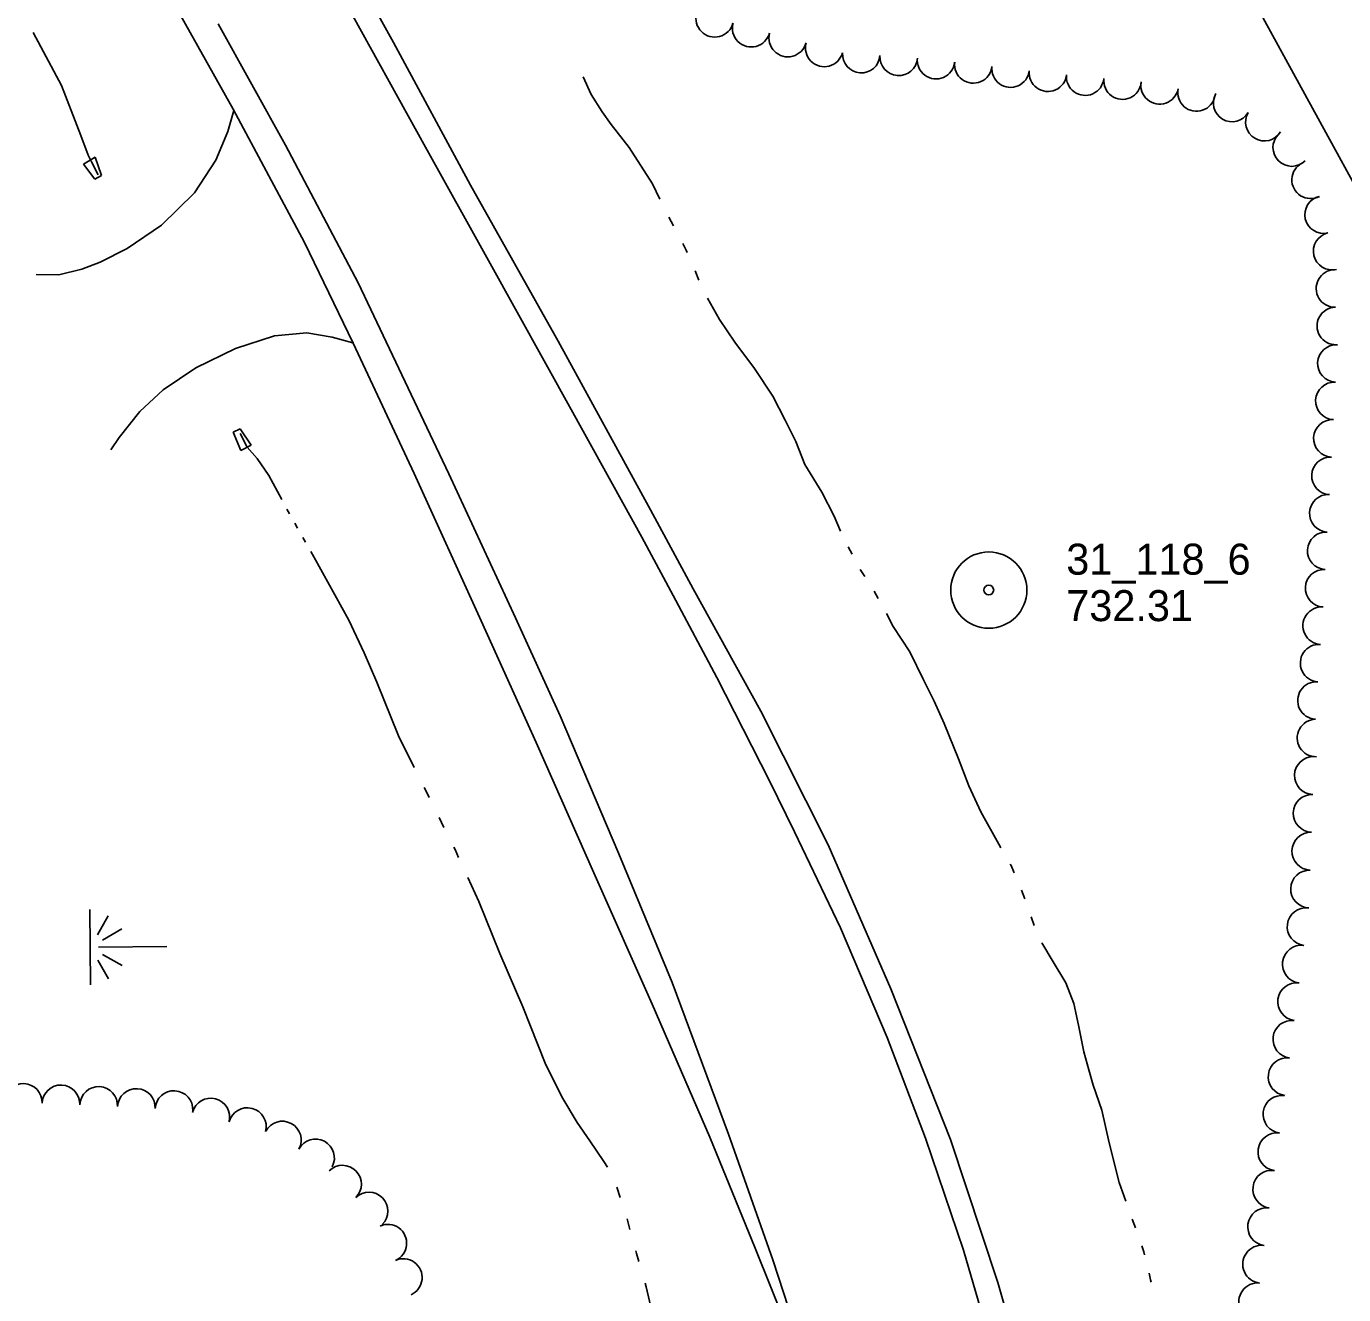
# Model space of a CAD drawing. Extents: x 589250 to 1188077, y 162953 to 363065.
# Drawn here: x 594688.6 to 594943.7, y 165345.6 to 165591.2 of the extents above; entities that cross this region are included whole.
import ezdxf

# ---------------------------------------------------------------- set-up
doc = ezdxf.new("R2010")
doc.units = 0
for name, color, linetype in [('E_DRN', 7, 'Continuous'), ('E_DWY', 7, 'Continuous'), ('E_LAND_TreeLine_P', 7, 'Continuous'), ('E_MAP_Limits', 7, 'Continuous'), ('E_MAP_PassPoints', 7, 'Continuous'), ('E_RDWY', 7, 'Continuous'), ('E_RDWY_Gravel', 7, 'Continuous'), ('E_WTR_FlowLine', 7, 'Continuous'), ('E_WTR_Wetland', 7, 'Continuous')]:
    doc.layers.add(name, color=color, linetype=linetype)

# ---------------------------------------------------------------- blocks, each defined once
blk = doc.blocks.new('POINT_DISPLAY')
blk.add_line((0, 0), (0, 0))

msp = doc.modelspace()

# ---------------------------------------------------------------- linework, layer by layer
at = {"layer": 'E_DRN'}
for p, q in [((594701.91, 165565.91), (594699.66, 165564.54)), ((594703.13, 165562.33), (594701.91, 165565.91)), ((594699.66, 165564.54), (594701.85, 165561.61)), ((594701.85, 165561.61), (594703.13, 165562.33)), ((594728.62, 165512.61), (594730.01, 165513.29)), ((594730.13, 165509.09), (594728.62, 165512.61)), ((594730.01, 165513.29), (594732.14, 165510.13)), ((594732.14, 165510.13), (594730.13, 165509.09))]:
    msp.add_line(p, q, dxfattribs=at)
at = {"layer": 'E_DWY'}
for p, q in [((594728.78, 165574.93), (594727.59, 165570.83)), ((594727.59, 165570.83), (594725.27, 165565.31)), ((594725.27, 165565.31), (594721.18, 165558.95)), ((594721.18, 165558.95), (594714.79, 165552.74)), ((594714.79, 165552.74), (594708.15, 165548.23)), ((594708.15, 165548.23), (594702.9, 165545.55)), ((594702.9, 165545.55), (594699.37, 165544.2)), ((594694.89, 165543.08), (594690.48, 165543.14)), ((594699.37, 165544.2), (594694.89, 165543.08)), ((594736.65, 165531.27), (594729.11, 165528.86)), ((594742.9, 165531.84), (594736.65, 165531.27)), ((594747.81, 165531), (594742.9, 165531.84)), ((594751.83, 165529.96), (594747.81, 165531)), ((594729.11, 165528.86), (594721.44, 165525.06)), ((594721.44, 165525.06), (594715.06, 165520.82)), ((594715.06, 165520.82), (594710.59, 165516.63)), ((594710.59, 165516.63), (594706.57, 165511.59)), ((594706.57, 165511.59), (594704.98, 165509.22))]:
    msp.add_line(p, q, dxfattribs=at)
at = {"layer": 'E_LAND_TreeLine_P'}
for centre, radius, start, end in [((594821.9, 165592.79), 3.66, 164.9097, 344.9097), ((594828.97, 165590.88), 3.66, 164.9097, 344.9097), ((594836.05, 165588.97), 3.66, 164.9097, 344.9097), ((594843.12, 165587.07), 3.66, 164.9097, 344.9097), ((594850.27, 165585.82), 3.63, 175.9712, 355.9712), ((594857.52, 165585.31), 3.63, 175.9712, 355.9712), ((594864.75, 165584.67), 3.63, 173.5177, 353.5177), ((594871.97, 165583.85), 3.63, 173.5177, 353.5177), ((594879.19, 165583.03), 3.63, 173.5177, 353.5177), ((594886.41, 165582.23), 3.63, 173.9986, 353.9986), ((594893.63, 165581.47), 3.63, 173.9986, 353.9986), ((594900.86, 165580.71), 3.63, 173.9986, 353.9986), ((594908.06, 165579.79), 3.63, 168.9939, 348.9939), ((594915.19, 165578.4), 3.63, 168.9939, 348.9939), ((594922.08, 165576.37), 3.63, 149.3276, 329.3276), ((594928.33, 165572.66), 3.63, 149.3276, 329.3276), ((594933.63, 165567.74), 3.63, 135.1141, 315.1141), ((594937.28, 165561.5), 3.63, 117.898, 297.898), ((594939.79, 165554.75), 3.63, 103.2216, 283.2216), ((594941.45, 165547.68), 3.63, 103.2216, 283.2216), ((594941.99, 165540.46), 3.63, 91.333, 271.333), ((594942.16, 165533.2), 3.63, 91.333, 271.333), ((594942.27, 165525.94), 3.63, 86.976, 266.976), ((594941.88, 165518.68), 3.63, 86.976, 266.976), ((594941.5, 165511.43), 3.63, 86.976, 266.976), ((594941.12, 165504.17), 3.63, 86.976, 266.976), ((594940.71, 165496.92), 3.63, 86.7792, 266.7792), ((594940.3, 165489.67), 3.63, 86.7792, 266.7792), ((594939.9, 165482.41), 3.63, 86.7792, 266.7792), ((594939.43, 165475.16), 3.63, 85.9771, 265.9771), ((594938.92, 165467.92), 3.63, 85.9771, 265.9771), ((594938.41, 165460.67), 3.63, 85.9771, 265.9771), ((594938.32, 165453.41), 3.63, 91.333, 271.333), ((594937.82, 165446.14), 3.66, 88.0999, 268.0999), ((594937.58, 165438.82), 3.66, 88.0999, 268.0999), ((594937.33, 165431.49), 3.66, 88.0999, 268.0999), ((594937.09, 165424.17), 3.66, 88.0999, 268.0999), ((594936.42, 165416.88), 3.66, 82.7985, 262.7985), ((594935.5, 165409.62), 3.66, 82.7985, 262.7985), ((594934.58, 165402.35), 3.66, 82.7985, 262.7985), ((594933.66, 165395.08), 3.66, 82.7985, 262.7985), ((594932.74, 165387.81), 3.66, 82.7985, 262.7985), ((594687.99, 165382.84), 3.65, 357.7014, 177.7014), ((594695.29, 165382.55), 3.65, 357.7014, 177.7014), ((594702.59, 165382.25), 3.65, 356.8493, 176.8493), ((594709.89, 165381.85), 3.65, 356.8493, 176.8493), ((594717.18, 165381.45), 3.65, 356.8493, 176.8493), ((594931.75, 165380.55), 3.66, 82.186, 262.186), ((594724.32, 165380), 3.65, 345.3806, 165.3806), ((594731.39, 165378.16), 3.65, 345.3806, 165.3806), ((594738.16, 165375.55), 3.65, 331.8681, 151.8681), ((594930.76, 165373.29), 3.66, 82.186, 262.186), ((594744.6, 165372.1), 3.65, 331.8681, 151.8681), ((594749.82, 165367.01), 3.65, 314.6381, 134.6381), ((594929.76, 165366.03), 3.66, 82.186, 262.186), ((594754.95, 165361.81), 3.65, 314.6381, 134.6381), ((594928.76, 165358.78), 3.66, 82.186, 262.186), ((594758.59, 165355.58), 3.65, 294.2329, 114.2329), ((594927.8, 165351.51), 3.66, 83.9177, 263.9177), ((594761.59, 165348.92), 3.65, 294.2329, 114.2329), ((594927.03, 165344.23), 3.66, 83.9177, 263.9177)]:
    msp.add_arc(centre, radius, start, end, dxfattribs=at)
at = {"layer": 'E_MAP_Limits'}
msp.add_line((594861.6, 165714.35), (594961.12, 165532.44), dxfattribs=at)
at = {"layer": 'E_MAP_PassPoints'}
for radius in [7.38, 7.38, 7.38, 7.38, 0.945, 0.945, 0.945, 0.945]:
    msp.add_circle((594874.97, 165482.05), radius, dxfattribs=at)
at = {"layer": 'E_RDWY'}
for p, q in [((594746.24, 165603.44), (594765.9, 165567.84)), ((594738.76, 165568.19), (594725.76, 165591.69)), ((594752.87, 165541.53), (594738.76, 165568.19)), ((594765.9, 165567.84), (594778.08, 165545.9)), ((594778.08, 165545.9), (594794.42, 165516.41)), ((594770.42, 165504.59), (594752.87, 165541.53)), ((594794.42, 165516.41), (594807.75, 165492.27)), ((594783.31, 165476.67), (594770.42, 165504.59)), ((594807.75, 165492.27), (594813.86, 165480.98)), ((594822.28, 165465.1), (594813.86, 165480.98)), ((594791.99, 165457.68), (594783.31, 165476.67)), ((594832.5, 165445.09), (594822.28, 165465.1)), ((594803.35, 165430.95), (594791.99, 165457.68)), ((594837.36, 165435.26), (594832.5, 165445.09)), ((594846.22, 165416.67), (594837.36, 165435.26)), ((594813.63, 165406.08), (594803.35, 165430.95)), ((594855.3, 165395.43), (594846.22, 165416.67)), ((594824.57, 165376.67), (594813.63, 165406.08)), ((594862.69, 165375.9), (594855.3, 165395.43)), ((594833.14, 165352.34), (594824.57, 165376.67)), ((594870.09, 165354.22), (594862.69, 165375.9)), ((594876.3, 165332.99), (594870.09, 165354.22)), ((594833.14, 165352.34), (594837.19, 165339.87))]:
    msp.add_line(p, q, dxfattribs=at)
at = {"layer": 'E_RDWY_Gravel'}
for p, q in [((594741.8, 165620.54), (594759.68, 165588.08)), ((594728.64, 165575.19), (594716.28, 165597.22)), ((594759.68, 165588.08), (594774.62, 165560.49)), ((594742.44, 165549.39), (594728.64, 165575.19)), ((594774.62, 165560.49), (594791.59, 165530.26)), ((594751.87, 165529.87), (594742.44, 165549.39)), ((594763.7, 165504.66), (594751.87, 165529.87)), ((594791.59, 165530.26), (594809.45, 165497.57)), ((594776.68, 165476.12), (594763.7, 165504.66)), ((594809.45, 165497.57), (594817.72, 165482.31)), ((594830.81, 165458.59), (594817.72, 165482.31)), ((594787.33, 165452.57), (594776.68, 165476.12)), ((594830.81, 165458.59), (594843.84, 165432.71)), ((594798.46, 165427.32), (594787.33, 165452.57)), ((594843.84, 165432.71), (594855.97, 165404.84)), ((594809.75, 165401.88), (594798.46, 165427.32)), ((594855.97, 165404.84), (594867.54, 165375.69)), ((594820.93, 165376.13), (594809.75, 165401.88)), ((594829.74, 165354.59), (594820.93, 165376.13)), ((594867.54, 165375.69), (594876.72, 165347.94)), ((594829.74, 165354.59), (594836.29, 165338.34)), ((594876.72, 165347.94), (594882.68, 165327.25))]:
    msp.add_line(p, q, dxfattribs=at)
at = {"layer": 'E_WTR_FlowLine'}
for p, q in [((594689.89, 165590.02), (594695.41, 165579.78)), ((594797.98, 165578.04), (594796.42, 165581.47)), ((594695.41, 165579.78), (594699.14, 165570.08)), ((594800.08, 165574.68), (594797.98, 165578.04)), ((594801.87, 165572.18), (594800.08, 165574.68)), ((594805.35, 165567.73), (594801.87, 165572.18)), ((594699.14, 165570.08), (594700.56, 165566.27)), ((594809.82, 165560.71), (594805.35, 165567.73)), ((594700.56, 165566.27), (594701.22, 165564.99)), ((594701.22, 165564.99), (594702.5, 165562.47)), ((594811.27, 165557.76), (594809.82, 165560.71)), ((594813.89, 165552.58), (594812.99, 165554.29)), ((594816.38, 165547.85), (594815.7, 165549.15)), ((594816.56, 165547.42), (594816.38, 165547.85)), ((594818.83, 165542.08), (594818.08, 165543.86)), ((594822.82, 165534.43), (594820.5, 165538.59)), ((594825.81, 165530.03), (594822.82, 165534.43)), ((594829.59, 165524.98), (594825.81, 165530.03)), ((594833.16, 165519.63), (594829.59, 165524.98)), ((594835.55, 165514.96), (594833.16, 165519.63)), ((594837.59, 165510.83), (594835.55, 165514.96)), ((594730, 165512.39), (594731.36, 165509.72)), ((594731.36, 165509.72), (594733.28, 165507.51)), ((594839.36, 165506.39), (594837.59, 165510.83)), ((594733.28, 165507.51), (594735.53, 165504.26)), ((594842.66, 165501.02), (594839.36, 165506.39)), ((594735.53, 165504.26), (594738.06, 165499.57)), ((594845.01, 165496.34), (594842.66, 165501.02)), ((594739.06, 165497.73), (594739.32, 165497.26)), ((594739.32, 165497.26), (594739.57, 165496.81)), ((594846.28, 165493.45), (594845.01, 165496.34)), ((594740.6, 165494.98), (594741.12, 165494.07)), ((594742.15, 165492.24), (594742.66, 165491.33)), ((594743.69, 165489.5), (594744.26, 165488.5)), ((594744.26, 165488.5), (594751.06, 165476.2)), ((594848.49, 165488.98), (594847.72, 165490.46)), ((594850.96, 165484.67), (594850.06, 165486.06)), ((594853.54, 165480.41), (594852.75, 165481.87)), ((594754.01, 165469.93), (594751.06, 165476.2)), ((594856.48, 165475.01), (594855.13, 165477.49)), ((594859.7, 165470.1), (594856.48, 165475.01)), ((594756.49, 165464.24), (594754.01, 165469.93)), ((594862.32, 165464.67), (594859.7, 165470.1)), ((594760.64, 165453.85), (594756.49, 165464.24)), ((594864.37, 165460.53), (594862.32, 165464.67)), ((594866.31, 165456.21), (594864.37, 165460.53)), ((594869.13, 165449.38), (594866.31, 165456.21)), ((594763.71, 165447.67), (594760.64, 165453.85)), ((594871.07, 165444.14), (594869.13, 165449.38)), ((594766.18, 165442.71), (594765.63, 165443.82)), ((594766.59, 165441.89), (594766.18, 165442.71)), ((594873.4, 165439.11), (594871.07, 165444.14)), ((594769.47, 165436.11), (594768.51, 165438.04)), ((594876.88, 165432.87), (594873.4, 165439.11)), ((594877.29, 165432.15), (594876.88, 165432.87)), ((594771.61, 165431.82), (594771.39, 165432.26)), ((594772.3, 165430.3), (594771.61, 165431.82)), ((594879.28, 165428.75), (594879.13, 165429)), ((594879.87, 165427.33), (594879.28, 165428.75)), ((594776.2, 165421.75), (594774.09, 165426.39)), ((594881.92, 165422.24), (594881.27, 165423.95)), ((594780.31, 165411.71), (594776.2, 165421.75)), ((594883.78, 165417.09), (594883.18, 165418.81)), ((594887.45, 165410.07), (594885.21, 165413.73)), ((594784.73, 165401.36), (594780.31, 165411.71)), ((594889.87, 165406.03), (594887.45, 165410.07)), ((594891.43, 165402.01), (594889.87, 165406.03)), ((594892.33, 165397.77), (594891.43, 165402.01)), ((594786.22, 165397.62), (594784.73, 165401.36)), ((594789.07, 165390.47), (594786.22, 165397.62)), ((594893.35, 165392.65), (594892.33, 165397.77)), ((594894.34, 165389.17), (594893.35, 165392.65)), ((594792.29, 165383.93), (594789.07, 165390.47)), ((594895.19, 165386.19), (594894.34, 165389.17)), ((594795.23, 165378.93), (594792.29, 165383.93)), ((594896.86, 165381.32), (594895.19, 165386.19)), ((594797.73, 165375.43), (594795.23, 165378.93)), ((594898.3, 165374.99), (594896.86, 165381.32)), ((594800.42, 165371.41), (594797.73, 165375.43)), ((594900.21, 165367.35), (594898.3, 165374.99)), ((594801.1, 165370.31), (594800.42, 165371.41)), ((594803.61, 165364.41), (594802.96, 165366.46)), ((594901.52, 165363.69), (594900.21, 165367.35)), ((594805.48, 165358.23), (594804.91, 165360.31)), ((594903.36, 165358.53), (594902.75, 165360.25)), ((594806.76, 165353.56), (594806.62, 165354.08)), ((594807.21, 165352.01), (594806.76, 165353.56)), ((594905.02, 165353.9), (594904.59, 165355.09)), ((594905.15, 165353.35), (594905.02, 165353.9)), ((594906.31, 165348.51), (594906, 165349.8)), ((594906.39, 165348.02), (594906.31, 165348.51)), ((594808.62, 165347.11), (594808.4, 165347.87)), ((594809.9, 165341.58), (594808.62, 165347.11))]:
    msp.add_line(p, q, dxfattribs=at)
at = {"layer": 'E_WTR_Wetland'}
for p, q in [((594700.88, 165420.17), (594701.02, 165405.61)), ((594704.41, 165418.96), (594702.39, 165415.32)), ((594703.32, 165414.24), (594707.09, 165416.45)), ((594715.78, 165413.01), (594702.58, 165412.88)), ((594704.53, 165406.78), (594702.44, 165410.39)), ((594703.35, 165411.48), (594707.16, 165409.36))]:
    msp.add_line(p, q, dxfattribs=at)

# ---------------------------------------------------------------- block references
at = {"layer": 'E_WTR_Wetland', "rotation": 89.4294603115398}
for p in [(594700.95, 165413.34), (594700.95, 165412.85), (594700.95, 165412.78), (594702.58, 165412.88), (594703.83, 165412.89)]:
    msp.add_blockref('POINT_DISPLAY', p, dxfattribs=at)

# ---------------------------------------------------------------- texts
at = {"layer": 'E_MAP_PassPoints'}
for s, p in [('31_118_6', (594889.97, 165485.04)), ('31_118_6', (594889.97, 165485.04)), ('31_118_6', (594889.97, 165485.04)), ('31_118_6', (594889.97, 165485.04)), ('732.31', (594889.97, 165476.04)), ('732.31', (594889.97, 165476.04)), ('732.31', (594889.97, 165476.04)), ('732.31', (594889.97, 165476.04))]:
    msp.add_text(s, height=6, dxfattribs=at).set_placement(p)

doc.saveas('drawing.dxf')
